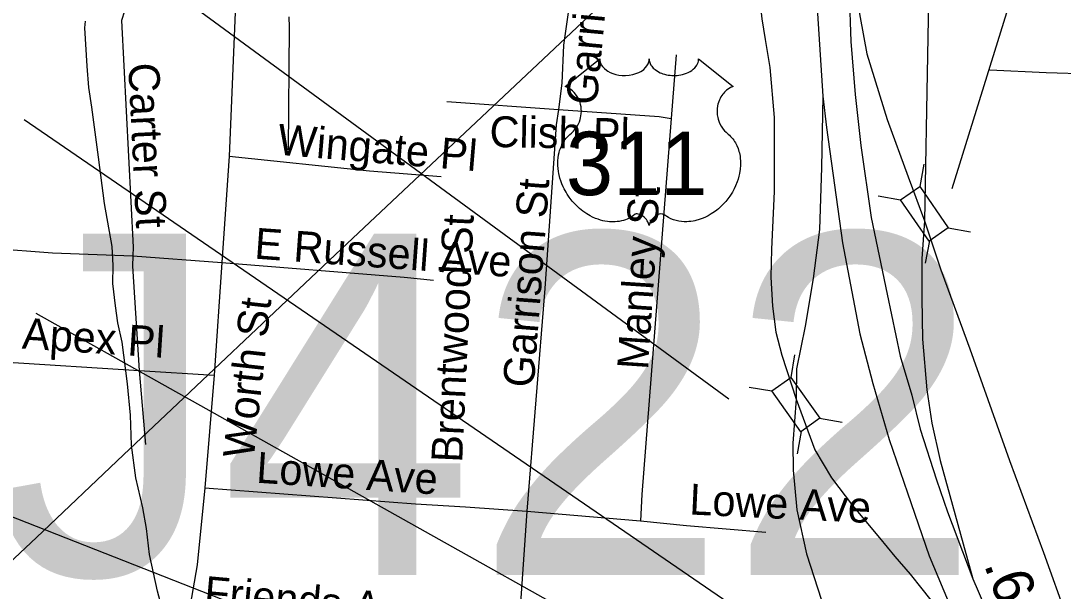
# Model space of a CAD drawing. Extents: x 1662474 to 1856135, y 779280 to 917889.
# Drawn here: x 1708754 to 1711959, y 801486 to 803240 of the extents above; entities that cross this region are included whole.
import ezdxf

# ---------------------------------------------------------------- set-up
doc = ezdxf.new("R2010")
doc.units = 0
for name, color, linetype in [('Exist Hydrographic Misc Water Feature', 7, 'Continuous'), ('Exist Road Non-System Structure Non-Sys Other Number Label', 7, 'Continuous'), ('Exist Road Non-System Type 51', 7, 'Continuous'), ('Exist Road Non-System Type 51 Label', 7, 'Continuous'), ('Exist Road Primary US Divided Attributed', 7, 'Continuous'), ('Exist Road Primary US Mileage Hundredths English Label', 7, 'Continuous'), ('Exist Road Primary US Ramp 1 Lane  Attributed', 7, 'Continuous'), ('Exist Road Primary US Shield CELL', 7, 'Continuous'), ('Exist Road Primary US Shield Number Label', 7, 'Continuous'), ('Exist Road Primary US Structure Ovrhead Sign CELL', 7, 'Continuous'), ('Exist Road Primary US Structure Standard Bridge CELL', 7, 'Continuous'), ('Exist Road Primary US Structure Standard Bridge Number Label', 7, 'Continuous'), ('Exist Road Secondary Type 51 Attributed', 7, 'Continuous'), ('Exist Utilities Electrical Transmission Line', 7, 'Continuous')]:
    doc.layers.add(name, color=color, linetype=linetype)

msp = doc.modelspace()

# ---------------------------------------------------------------- linework, layer by layer
at = {"layer": 'Exist Hydrographic Misc Water Feature'}
msp.add_lwpolyline([(1709197.7, 801398.1), (1709174.5, 801486.4), (1709149.6, 801598.7), (1709140.4, 801678.8), (1709129, 801743), (1709107.9, 801835.2), (1709094.8, 801935.4), (1709091.6, 802027.4), (1709082.5, 802123.5), (1709065.7, 802251.7), (1709052.2, 802311.8), (1709044.7, 802363.9), (1709037.4, 802432.1), (1709038, 802488), (1709034.5, 802546.1), (1709011.7, 802678.4), (1708993.2, 802820.6), (1708972.7, 802974.8), (1708963.1, 803035), (1708957.7, 803101), (1708950.8, 803219.1), (1708953, 803239.1)], dxfattribs=at)
at = {"layer": 'Exist Road Non-System Type 51'}
for p, q in [((1709413.1, 803266), (1709394.9, 802824.4)), ((1710768.5, 803135.1), (1710753.4, 802939.5)), ((1710063.6, 802992), (1710407.4, 802967.6)), ((1709394.9, 802824.4), (1709372, 802496.5)), ((1709098.5, 802517.5), (1709372, 802496.5)), ((1709372, 802496.5), (1709348.6, 802150.6)), ((1709117.9, 802165.2), (1709137.4, 801936.9)), ((1709117.9, 802165.2), (1709348.6, 802150.6)), ((1709348.6, 802150.6), (1709320.2, 801804.1)), ((1709320.2, 801804.1), (1709968, 801754.5)), ((1710310.2, 801732.2), (1710659.6, 801702.2))]:
    msp.add_line(p, q, dxfattribs=at)
for points in [[(1710447.9, 803422.2), (1710441.8, 803301.4), (1710422.4, 803165.8), (1710417.4, 803048.4), (1710407.4, 802967.6)], [(1709081.9, 803298.1), (1709063.9, 803241.1), (1709099.2, 802544.5), (1709098.5, 802517.5)], [(1709577.8, 803252.4), (1709579.6, 803220.4), (1709576.4, 802843.2)], [(1710407.4, 802967.6), (1710400, 802920.1), (1710365.6, 802417.5), (1710310.2, 801732.2)], [(1710407.4, 802967.6), (1710717.1, 802946.1), (1710753.4, 802939.5)], [(1710753.4, 802939.5), (1710663.2, 801783.1), (1710659.6, 801702.2)], [(1709394.9, 802824.4), (1709825.8, 802778.7), (1710046.8, 802761.9)], [(1708662.5, 802541.1), (1708852, 802526.4), (1709098.5, 802517.5)], [(1709098.5, 802517.5), (1709097.4, 802485.5), (1709117.9, 802165.2)], [(1709372, 802496.5), (1709932.9, 802452.2), (1710022.9, 802442.2)], [(1708643.6, 802192.9), (1708699, 802192), (1709117.9, 802165.2)], [(1709320.2, 801804.1), (1709295.9, 801567.1), (1709269.4, 801413.6)], [(1709968, 801754.5), (1710121.4, 801746.1), (1710310.2, 801732.2)], [(1710310.2, 801732.2), (1710287.6, 801405.2), (1710287.6, 801376)], [(1710659.6, 801702.2), (1710800.2, 801687.9), (1711044.1, 801668.2)]]:
    msp.add_lwpolyline(points, dxfattribs=at)
at = {"layer": 'Exist Road Primary US Divided Attributed'}
for points in [[(1711318.8, 803800.5), (1711305.5, 803560.5), (1711301.1, 803436.1), (1711301.1, 803327.2), (1711305.5, 803176.2), (1711318.8, 803014), (1711336.6, 802856.3), (1711368.8, 802635.3), (1711417.7, 802399.9), (1711457.7, 802208.9), (1711493.3, 802088.9), (1711518.9, 801984.3), (1711569.6, 801828.6), (1711603.5, 801730.5), (1711681.4, 801524.1)], [(1711211.1, 803765.4), (1711198.6, 803570.1), (1711190.8, 803454.6), (1711220.2, 803008.1)], [(1711220.2, 803008.1), (1711230.6, 802911.9), (1711279.8, 802557.7), (1711333.2, 802278), (1711373.8, 802124.6), (1711423.5, 801953.1), (1711479.9, 801788.4), (1711546.5, 801595.4), (1711618.8, 801423.9), (1711666.7, 801313.5)], [(1711681.4, 801524.1), (1711752.4, 801358.4), (1711810, 801236.9), (1711857.4, 801125.2), (1711944, 800970.6), (1712053.7, 800800.5)]]:
    msp.add_lwpolyline(points, dxfattribs=at)
at = {"layer": 'Exist Road Primary US Ramp 1 Lane  Attributed'}
for points in [[(1711565.4, 803870.9), (1711547.8, 803471.6), (1711538, 802965.7), (1711531.9, 802624.8)], [(1710985.6, 803675.5), (1711014, 803416.7), (1711032, 803246.2), (1711042.1, 803182.8), (1711056.5, 803096.3), (1711070.2, 802942.9), (1711070.2, 802715.2), (1711062.2, 802537.7), (1711059.6, 802451.8), (1711064.8, 802363.2), (1711075.2, 802282.5), (1711093.5, 802212.2), (1711137.8, 802076.8)], [(1711301.1, 803436.1), (1711355.1, 803138.7), (1711417.1, 802936.3), (1711482.4, 802760), (1711531.9, 802624.8)], [(1711220.2, 803008.1), (1711215.7, 802789.6), (1711209.7, 802598.7), (1711189.6, 802447.3), (1711165.9, 802300.7), (1711138.8, 802169.8), (1711137.8, 802076.8)], [(1711531.9, 802624.8), (1711524.5, 802508.4), (1711524.5, 802387.6), (1711526, 802260.8), (1711539.8, 802105), (1711554.7, 802002.8), (1711580.8, 801887.9), (1711681.4, 801524.1)], [(1711531.9, 802624.8), (1711583, 802474.9), (1711672.1, 802231.7), (1711794.1, 801887.9), (1711897.7, 801605.3), (1711971.2, 801402.4), (1712043.2, 801239.1), (1712165.6, 801028.7), (1712215.6, 800953.8)], [(1711137.8, 802076.8), (1711127.4, 801941.8), (1711129, 801858.5), (1711139.8, 801736.6), (1711169.1, 801600.8), (1711215.4, 801458.8), (1711247.8, 801375.5), (1711280.8, 801303.8), (1711320, 801225.4), (1711390.7, 801117.2), (1711466, 801002.7), (1711522.5, 800925.9), (1711630, 800755.7), (1711765.2, 800584.7), (1711799.4, 800539.8)], [(1711137.8, 802076.8), (1711195.1, 801920.5), (1711246.7, 801835.2), (1711310.8, 801749.8), (1711393.8, 801650.2), (1711441.3, 801593.3), (1711488.7, 801538.8), (1711524.3, 801493.7), (1711567, 801439.2), (1711666.7, 801313.5)]]:
    msp.add_lwpolyline(points, dxfattribs=at)
at = {"layer": 'Exist Road Primary US Shield CELL'}
msp.add_lwpolyline([(1710533.9, 803122.8), (1710534.1, 803118.4), (1710535.2, 803113.2), (1710536, 803110.5), (1710538.5, 803105.3), (1710542.5, 803099.3), (1710548.1, 803093.3), (1710554.4, 803088.1), (1710558.7, 803085.3), (1710566, 803081.4), (1710574.2, 803078), (1710583.3, 803075.3), (1710592.7, 803073.4), (1710602.9, 803072.3), (1710613, 803072.1), (1710623.9, 803072.9), (1710636, 803075.3), (1710641.6, 803076.7), (1710647.8, 803078.8), (1710653.6, 803081.2), (1710659.9, 803084.6), (1710665, 803087.9), (1710669, 803090.8), (1710674.6, 803096.2), (1710679.1, 803101.8), (1710681, 803104.9), (1710682.6, 803107.9), (1710684.9, 803114.3), (1710685.5, 803117.1), (1710685.9, 803123), (1710686.3, 803118.1), (1710686.8, 803115), (1710687.6, 803112), (1710688.9, 803108.8), (1710691.1, 803104.3), (1710693.7, 803100.5), (1710698.4, 803094.9), (1710701.3, 803092.2), (1710704, 803090), (1710711.3, 803085), (1710719.7, 803080.7), (1710723.8, 803078.9), (1710728.1, 803077.4), (1710733.5, 803075.8), (1710739.1, 803074.4), (1710744.6, 803073.5), (1710750.3, 803072.7), (1710756, 803072.2), (1710760.7, 803072.1), (1710766.5, 803072.2), (1710771.9, 803072.5), (1710777.3, 803073.1), (1710783.3, 803074.1), (1710788.2, 803075.2), (1710794.6, 803076.9), (1710800.4, 803079), (1710805.4, 803081.2), (1710812, 803084.6), (1710817.4, 803087.9), (1710821.3, 803091.1), (1710825.9, 803095.4), (1710830.3, 803100.4), (1710832.9, 803104.1), (1710834.7, 803108), (1710836.4, 803112), (1710837.4, 803116.3), (1710837.9, 803120), (1710838, 803123.1), (1710944.3, 803038.5), (1710941.8, 803037.5), (1710936, 803034.7), (1710931.4, 803032), (1710924.1, 803026.8), (1710921, 803024), (1710917.9, 803021.1), (1710915, 803017.9), (1710912.4, 803015), (1710909.3, 803010.7), (1710906.6, 803006.4), (1710903.9, 803001.7), (1710901.9, 802997.6), (1710898.6, 802989.1), (1710897.1, 802983.7), (1710896.1, 802979.1), (1710894.8, 802969.6), (1710894.5, 802965.1), (1710894.5, 802960.7), (1710894.8, 802955.9), (1710895.2, 802951.4), (1710896, 802946.7), (1710896.8, 802942.6), (1710898.1, 802937.5), (1710900, 802931.6), (1710902.3, 802925.9), (1710907.1, 802916.6), (1710913.4, 802907.2), (1710917.9, 802901.9), (1710922.2, 802897.4), (1710928.8, 802891.9), (1710932.4, 802888.7), (1710936.4, 802884.7), (1710943.1, 802876.9), (1710945.8, 802873.3), (1710948.5, 802869.2), (1710951, 802865), (1710953.5, 802860.5), (1710955.5, 802856.5), (1710959.3, 802847.4), (1710962, 802838.6), (1710963.3, 802833.9), (1710965.2, 802823.5), (1710966, 802818.3), (1710966.8, 802808.2), (1710966.8, 802795.9), (1710965.9, 802784.2), (1710963.7, 802770.6), (1710961.9, 802762.4), (1710959.1, 802752.9), (1710956.4, 802744.7), (1710951.5, 802732.6), (1710947.2, 802723.8), (1710941.6, 802713.5), (1710937.8, 802707.3), (1710933.4, 802700.6), (1710927.8, 802692.9), (1710921.2, 802684.8), (1710913.4, 802676.2), (1710907.1, 802669.8), (1710898.8, 802662.4), (1710893.8, 802658.3), (1710886.6, 802652.9), (1710876.8, 802646.3), (1710867.1, 802640.8), (1710858.9, 802636.5), (1710851.6, 802633.4), (1710842.2, 802629.8), (1710826.5, 802625.5), (1710820.8, 802624.3), (1710814, 802623.3), (1710807.7, 802622.7), (1710801.6, 802622.3), (1710793.3, 802622.3), (1710785, 802622.9), (1710777.3, 802624), (1710769.2, 802625.7), (1710760.7, 802628.3), (1710753, 802631.3), (1710745.2, 802635.1), (1710732.1, 802643.4), (1710728.3, 802645.4), (1710726.1, 802646), (1710721.1, 802646.2), (1710716.3, 802645.2), (1710711.4, 802643.3), (1710708.4, 802641.7), (1710704.5, 802639.1), (1710701.5, 802636.7), (1710697.9, 802633.3), (1710695.3, 802630.4), (1710693.4, 802628.1), (1710689.7, 802622.3), (1710688.4, 802619.5), (1710687, 802615.9), (1710685.8, 802610.7), (1710684.1, 802617.3), (1710682.2, 802621.7), (1710679.9, 802625.5), (1710677.6, 802628.8), (1710673.9, 802633.1), (1710670.6, 802636.3), (1710666.5, 802639.6), (1710662.3, 802642.1), (1710658.8, 802643.9), (1710655.7, 802645.1), (1710651.9, 802646), (1710648.7, 802646.3), (1710646.2, 802646.2), (1710642.6, 802645.4), (1710637.8, 802641.9), (1710633.3, 802638.8), (1710628.3, 802635.7), (1710622.4, 802632.6), (1710618.1, 802630.6), (1710612.9, 802628.6), (1710606.9, 802626.6), (1710600.4, 802624.9), (1710593.7, 802623.5), (1710587.8, 802622.6), (1710581.4, 802622), (1710575.7, 802621.9), (1710569.8, 802621.9), (1710564.2, 802622.4), (1710557.7, 802622.9), (1710549.7, 802624.1), (1710543, 802625.6), (1710536, 802627.5), (1710528.8, 802629.8), (1710521, 802632.7), (1710511.4, 802636.9), (1710504.7, 802640.4), (1710494.1, 802646.5), (1710481.6, 802655.1), (1710472.2, 802662.7), (1710465.4, 802668.9), (1710455.3, 802679.2), (1710449.3, 802685.9), (1710440, 802698), (1710434.1, 802706.7), (1710430.2, 802713.1), (1710424.5, 802723.4), (1710421.4, 802729.9), (1710417.4, 802739.3), (1710414.3, 802747.9), (1710411.6, 802756.1), (1710410.2, 802761.3), (1710408.2, 802770.4), (1710407, 802776.8), (1710405.8, 802785.7), (1710405.1, 802795), (1710405, 802803.7), (1710405.2, 802810.8), (1710406, 802819.2), (1710407.4, 802828), (1710409.1, 802835.6), (1710410.7, 802841.1), (1710412.9, 802847.7), (1710415.9, 802855.1), (1710419.4, 802862.1), (1710422.8, 802868), (1710427, 802874.2), (1710431.1, 802879.6), (1710436.6, 802885.5), (1710442.2, 802890.9), (1710447.4, 802895.1), (1710453.5, 802901.1), (1710456.7, 802904.8), (1710460.6, 802909.8), (1710463.7, 802914.6), (1710466.1, 802918.8), (1710469.4, 802925), (1710471.3, 802929.6), (1710473.8, 802936.8), (1710475, 802941.8), (1710476.2, 802948.3), (1710477.1, 802954.4), (1710477.4, 802962), (1710477.2, 802968.2), (1710476.4, 802975.6), (1710475, 802982.6), (1710473.3, 802988.8), (1710470.7, 802995.8), (1710468.3, 803001), (1710464.2, 803007.9), (1710459.7, 803014.4), (1710455, 803019.7), (1710450.3, 803024.4), (1710445.8, 803027.9), (1710441.5, 803031), (1710436.1, 803034.3), (1710430.9, 803036.8), (1710427.6, 803038.1)], close=True, dxfattribs=at)
at = {"layer": 'Exist Road Primary US Structure Ovrhead Sign CELL'}
msp.add_line((1711535.2, 800807.5), (1708801.1, 802339.7), dxfattribs=at)
at = {"layer": 'Exist Road Primary US Structure Standard Bridge CELL'}
for p, q in [((1711530.3, 802799.3), (1711517.8, 802730.2)), ((1711389.7, 802701.9), (1711458.8, 802689.3)), ((1711605, 802603.7), (1711674, 802591.1)), ((1711547.3, 802563.7), (1711534.8, 802494.7)), ((1711132.7, 802212.7), (1711121.1, 802143.5)), ((1710993.4, 802113.5), (1711062.6, 802101.9)), ((1711209.9, 802018.1), (1711279.1, 802006.5)), ((1711152.8, 801977.4), (1711141.1, 801908.2))]:
    msp.add_line(p, q, dxfattribs=at)
for points in [[(1711517.8, 802730.2), (1711605.3, 802603.9), (1711546.2, 802563), (1711458.8, 802689.3)], [(1711121.1, 802143.5), (1711210.2, 802018.3), (1711151.7, 801976.7), (1711062.6, 802101.9)]]:
    msp.add_lwpolyline(points, close=True, dxfattribs=at)
at = {"layer": 'Exist Road Primary US Structure Standard Bridge Number Label'}
for p, q in [((1711617.2, 802724.1), (1712522.7, 805636.8)), ((1710930.6, 802076.4), (1708656.2, 803744.8)), ((1711912.3, 800777.1), (1708764.4, 802936)), ((1712142.7, 800374.6), (1708390.3, 801846.8))]:
    msp.add_line(p, q, dxfattribs=at)
at = {"layer": 'Exist Road Secondary Type 51 Attributed'}
msp.add_lwpolyline([(1713293.7, 803029.7), (1713249, 803027.7), (1713176, 803028.9), (1712984.8, 803039.3), (1712501.5, 803056.2), (1712174.6, 803071.6), (1711906.7, 803079.8), (1711733, 803088)], dxfattribs=at)
at = {"layer": 'Exist Utilities Electrical Transmission Line'}
msp.add_lwpolyline([(1708361.1, 801237.7), (1708802.7, 801651.1), (1709070.2, 801905.3), (1709757.3, 802555.4), (1710602.2, 803351), (1710839.1, 803555.2), (1711183.6, 803888.6), (1711682.4, 804367.2), (1712000.4, 804670.6), (1712495, 805135.2), (1713050.2, 805659.3), (1713449.3, 806029.3), (1713779.5, 806348.5), (1714124.4, 806683.5), (1714460.6, 806996.7), (1714551.9, 807077.2), (1714763.8, 807525.9), (1714928.9, 807877.4), (1715065, 808165.4), (1715330.2, 808405.6), (1715755.5, 808789.2), (1716106.2, 809133.9), (1716438.8, 809461.3)], dxfattribs=at)

# ---------------------------------------------------------------- texts
at = {"layer": 'Exist Road Non-System Structure Non-Sys Other Number Label'}
msp.add_text('J422', height=1049.86, dxfattribs=at).set_placement((1708663.9, 801535.9))
at = {"layer": 'Exist Road Non-System Type 51 Label'}
for s, rotation, p in [('Garrison St', 84.8086, (1710524.9, 802979)), ('Carter St', 272.8049, (1709084.2, 803108.9)), ('Clish Pl', 358.9822, (1710194.6, 802852.3)), ('Wingate Pl', 355.2455, (1709540.8, 802828.7)), ('Garrison St', 85.7004, (1710330.8, 802110.4)), ('Manley St', 86.2426, (1710682.2, 802165.5)), ('Brentwood St', 87.3178, (1710110.9, 801880.4)), ('E Russell Ave', 355.8714, (1709470.5, 802509.1)), ('Worth St', 83.6634, (1709469.9, 801891.7)), ('Apex Pl', 356.24, (1708756.2, 802232.6)), ('Lowe Ave', 356.2531, (1709476.3, 801820)), ('Lowe Ave', 357.2937, (1710808.2, 801722.2)), ('Friends Ave', 354.8327, (1709314.7, 801438.5))]:
    msp.add_text(s, height=95, rotation=rotation, dxfattribs=at).set_placement(p)
at = {"layer": 'Exist Road Primary US Mileage Hundredths English Label'}
msp.add_text('.66', height=125, rotation=290.3505, dxfattribs=at).set_placement((1711714.2, 801568.3))
at = {"layer": 'Exist Road Primary US Shield Number Label'}
msp.add_text('311', height=195, dxfattribs=at).set_placement((1710430, 802704.1))

doc.saveas('drawing.dxf')
